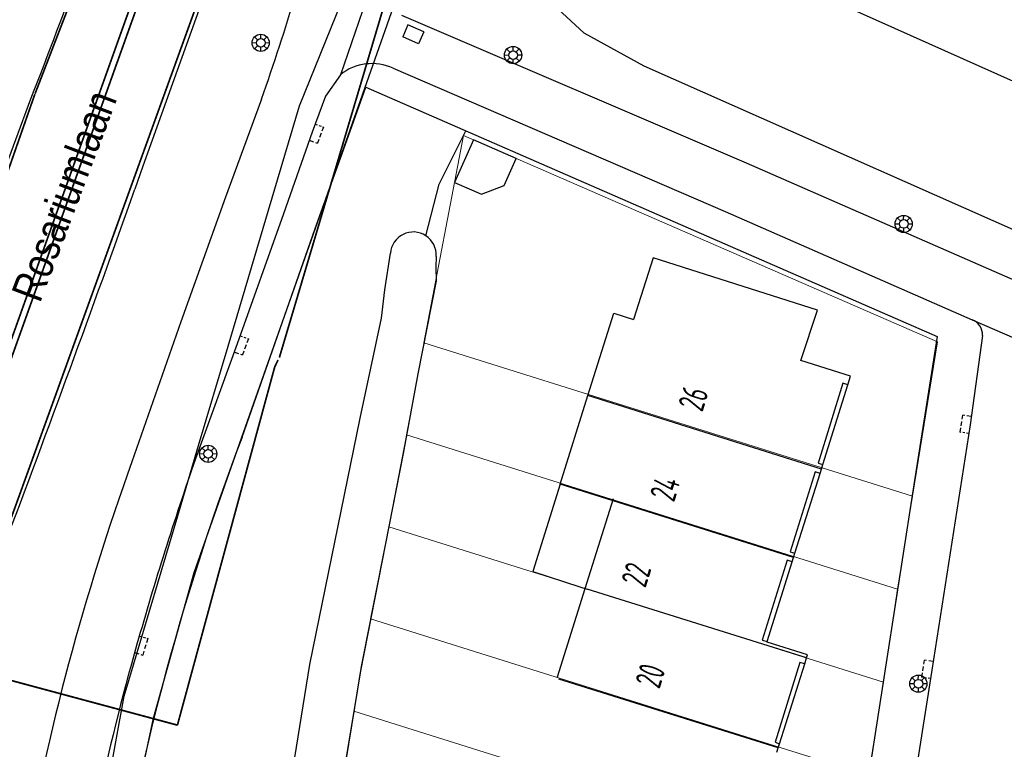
# Model space of a CAD drawing. Header units: metres. Extents: x 111546 to 149831, y 498798 to 507863.
# Tile 274 of 656: x 112095 to 112152, y 501349 to 501391. Entities that reach past the tile are written whole.
import ezdxf

# ---------------------------------------------------------------- set-up
doc = ezdxf.new("R2010")
doc.units = ezdxf.units.M
doc.linetypes.add('DASHDOT', pattern=[25.4, 12.7, -6.35, 0, -6.35])
doc.linetypes.add('DASHED', pattern=[19.05, 12.7, -6.35])
doc.layers.add('0-kadastrale percelen', color=253, linetype='AI-KADASTRAAL', lineweight=9)
for name, color, linetype in [('0-werkgrens', 210, 'FENCELINE1'), ('2-bs-persleidingen HHNK', 252, 'RI-PERS'), ('2-bs-Streng persleiding', 252, 'RI-PERS'), ('3-bs-markering', 41, 'Continuous'), ('3-bs-straatkolk', 252, 'Continuous'), ('3-bs-trottoirkolk', 252, 'Continuous'), ('3-vw-HV-304010-Opbreken tegels-opp', 150, 'AI-KADASTRAAL'), ('B01_HOOFDGEBOUW', 1, 'Continuous'), ('B02_BIJGEBOUW', 1, 'Continuous'), ('B07_TUSSENMUUR', 1, 'Continuous'), ('B11_DAKRAND', 1, 'Continuous'), ('Q21_LICHTMAST', 252, 'Continuous'), ('T04_HEG', 252, 'Continuous'), ('V01_KNTGESLVERH', 252, 'Continuous'), ('V02_KNTOPENVERH', 252, 'Continuous'), ('V03_KNTTEGELPAD', 252, 'Continuous'), ('W01_KANTSLOOT', 252, 'Continuous'), ('Z02_HUISNUMMER', 7, 'Continuous'), ('Z06_STRAATNAAM', 7, 'Continuous')]:
    doc.layers.add(name, color=color, linetype=linetype)
doc.styles.get("Standard").update_dxf_attribs({"font": 'isocp-ie.shx'})
doc.styles.add('Zaanstad', font='ARIALN.TTF')
doc.linetypes.add('AI-KADASTRAAL', pattern='A,5.5,-2,["K",Standard,S=1.8,R=0,X=0,Y=-0.9],-2,5.5,-2,[5,NLCS.SHX,S=0.75,R=0,X=0,Y=0],-2', length=19)
doc.linetypes.add('FENCELINE1', pattern='A,6.35,-2.54,[133,ltypeshp.shx,S=2.54,R=0,X=-2.54,Y=0],-2.54,25.4', length=36.83)
doc.linetypes.add('RI-PERS', pattern='A,7,-2,["P",Standard,S=1.8,R=0,X=-0.5,Y=-0.9],-2,7,-2,[102,NLCS.SHX,S=1,R=180,X=0,Y=0],-2', length=22)
pattern_1 = [(294.51638, (112010.33835, 501946.37295), (-0.2375469, -0.6359021), [0.4, -0.56]), (294.51638, (112010.27896, 501946.21397), (-0.2375469, -0.6359021), [0.16, -0.8]), (294.51638, (112010.49732, 501946.31356), (-0.2375469, -0.6359021), [0.16, -0.8])]

# ---------------------------------------------------------------- blocks, each defined once
blk = doc.blocks.new('Q21')
at = {"color": 0, "linetype": 'ByBlock', "lineweight": -2}
for p, q in [((-0.181, 0.172), (-0.363, 0.343)), ((-0.003, 0.25), (0.001, 0.5)), ((0.173, 0.18), (0.351, 0.353)), ((0.25, 0.008), (0.5, 0.015)), ((-0.25, -0.008), (-0.5, -0.015)), ((-0.186, -0.167), (-0.365, -0.341)), ((-0.01, -0.25), (-0.014, -0.5)), ((0.183, -0.171), (0.357, -0.336))]:
    blk.add_line(p, q, dxfattribs=at)
for radius in [0.498, 0.25]:
    blk.add_circle((0, 0), radius, dxfattribs=at)
blk = doc.blocks.new('KOLK_R')
at = {"color": 0, "linetype": 'DASHED', "ltscale": 0.02}
for points in [[(-0.486, 0.11), (-0.598, -0.376)], [(0.376, -0.598), (-0.598, -0.376)]]:
    blk.add_lwpolyline(points, dxfattribs=at)
at = {"color": 0, "linetype": 'DASHED', "ltscale": 0.01}
blk.add_lwpolyline([(0.486, -0.11), (0.376, -0.598)], dxfattribs=at)
blk = doc.blocks.new('KOLK_M')
at = {"color": 0}
for p, q in [((-0.404, 0.475), (-0.569, -0.255)), ((0.569, 0.255), (-0.404, 0.475)), ((0.569, 0.255), (0.404, -0.475)), ((0.404, -0.475), (-0.569, -0.255))]:
    blk.add_line(p, q, dxfattribs=at)

msp = doc.modelspace()

# ---------------------------------------------------------------- hatches: boundary and pattern name
at = {"layer": '3-vw-HV-304010-Opbreken tegels-opp', "ltscale": 0.01}
h = msp.add_hatch(dxfattribs=at)
h.set_pattern_fill('GOST_GLASS', color=256, scale=0.08)
h.set_pattern_definition(pattern_1)
h.paths.add_polyline_path([(112096.3023, 501373.5072), (112102.9904, 501391.2245), (112099.4246, 501392.5705), (112092.7365, 501374.8533)], flags=9)
h = msp.add_hatch(dxfattribs=at)
h.set_pattern_fill('GOST_GLASS', color=256, scale=0.08)
h.set_pattern_definition(pattern_1)
h.paths.add_polyline_path([(112134.4609, 501367.7343), (112135.0255, 501369.5324), (112132.9857, 501370.1729), (112132.4211, 501368.3748)], flags=9)
h = msp.add_hatch(dxfattribs=at)
h.set_pattern_fill('GOST_GLASS', color=256, scale=0.08)
h.set_pattern_definition(pattern_1)
h.paths.add_polyline_path([(112132.8189, 501362.5093), (112133.3985, 501364.3553), (112131.3588, 501364.9958), (112130.7791, 501363.1498)], flags=9)
h = msp.add_hatch(dxfattribs=at)
h.set_pattern_fill('GOST_GLASS', color=256, scale=0.08)
h.set_pattern_definition(pattern_1)
h.paths.add_polyline_path([(112131.1619, 501357.5463), (112131.7296, 501359.3543), (112129.6898, 501359.9948), (112129.1221, 501358.1868)], flags=9)
h = msp.add_hatch(dxfattribs=at)
h.set_pattern_fill('GOST_GLASS', color=256, scale=0.08)
h.set_pattern_definition(pattern_1)
h.paths.add_polyline_path([(112131.9745, 501351.693), (112132.5246, 501353.4448), (112130.484, 501354.0856), (112129.934, 501352.3337)], flags=9)

# ---------------------------------------------------------------- linework, layer by layer
at = {"layer": '0-kadastrale percelen', "ltscale": 0.25}
for p, q in [((112146.425, 501363.212), (112118.137, 501372.093)), ((112145.561, 501357.823), (112117.129, 501366.75)), ((112146.425, 501363.212), (112145.561, 501357.823)), ((112115.045, 501356.105), (112116.095, 501361.436)), ((112144.742, 501352.441), (112116.095, 501361.436)), ((112145.561, 501357.823), (112144.742, 501352.441)), ((112144.742, 501352.441), (112143.876, 501347.046)), ((112113.203, 501345.443), (112114.069, 501350.752))]:
    msp.add_line(p, q, dxfattribs=at)
for points in [[(112118.137, 501372.093), (112120.424, 501384.1), (112147.88, 501372.14), (112146.425, 501363.212)], [(112117.129, 501366.75), (112118.105, 501371.923), (112118.137, 501372.093)], [(112116.095, 501361.436), (112117.105, 501366.622), (112117.129, 501366.75)], [(112114.069, 501350.752), (112114.105, 501350.966), (112114.504, 501353.344), (112115.037, 501356.06), (112115.045, 501356.105)], [(112143.876, 501347.046), (112143.122, 501347.282), (112115.045, 501356.105)], [(112143.049, 501341.627), (112141.503, 501342.126), (112114.069, 501350.752)]]:
    msp.add_lwpolyline(points, dxfattribs=at)
at = {"layer": '0-werkgrens', "ltscale": 0.1, "const_width": 0.1}
for points in [[(112118.004, 501398.9545), (112109.7609, 501371.2312)], [(112103.8584, 501349.9454), (112109.4945, 501370.6964), (112109.6852, 501371.0911)], [(112075.3346, 501357.6098), (112103.8584, 501349.9454)]]:
    msp.add_lwpolyline(points, dxfattribs=at)
at = {"layer": '2-bs-persleidingen HHNK', "ltscale": 0.2, "flags": 128}
msp.add_lwpolyline([(112070.537, 501189.0983), (112072.433, 501202.5904), (112074.367, 501214.7489), (112075.2009, 501219.99), (112075.8423, 501223.7018), (112076.3559, 501226.6668), (112077.0556, 501230.7287), (112077.435, 501232.9246), (112077.6378, 501234.1696), (112077.7003, 501234.4577), (112079.2147, 501236.1236), (112085.9596, 501243.5588), (112091.5517, 501249.7233), (112091.7265, 501249.9158), (112098.6886, 501267.438), (112098.7883, 501267.6897), (112098.703, 501267.9624), (112094.8794, 501280.5763), (112091.7409, 501290.9308), (112091.0459, 501293.2237), (112090.9709, 501293.4726), (112092.7203, 501305.5975), (112093.5765, 501311.5364), (112094.63, 501317.4432), (112095.6839, 501323.35), (112096.7471, 501329.2549), (112097.8085, 501335.1602), (112098.8703, 501341.0656), (112099.9327, 501346.9705), (112100.7325, 501351.4168), (112100.7707, 501351.6187), (112100.8271, 501351.8154), (112103.8766, 501362.0725), (112105.0871, 501366.1451), (112106.7968, 501371.8961), (112109.6575, 501381.5193), (112110.9342, 501385.8142), (112116.703, 501400.0759), (112121.3461, 501415.8179), (112125.3729, 501428.7082), (112129.0488, 501438.5789), (112135.1126, 501453.6338), (112148.7212, 501486.527), (112165.3531, 501523.9272), (112182.4749, 501561.923), (112191.8431, 501583.1528), (112197.1169, 501594.3911), (112197.6771, 501595.5042), (112200.6622, 501602.6192), (112209.1583, 501610.0893), (112212.0898, 501612.668), (112230.41, 501605.5455), (112233.7502, 501603.8134)], dxfattribs=at)
at = {"layer": '2-bs-Streng persleiding', "ltscale": 0.2, "flags": 128}
msp.add_lwpolyline([(112091.1675, 501248.5227), (112094.6425, 501251.7808), (112096.1613, 501253.4799), (112097.4742, 501255.3334), (112098.7099, 501257.3671), (112099.9971, 501259.9929), (112101.3872, 501264.0603), (112102.0051, 501273.4823), (112101.8506, 501276.5715), (112101.0526, 501280.1498), (112099.4822, 501283.8568), (112097.5257, 501286.9975), (112095.0544, 501290.859), (112094.488, 501294.6175), (112098.3495, 501325.5608), (112100.5119, 501341.084), (112102.4684, 501350.3515), (112104.8368, 501358.7953), (112117.0906, 501393.6001), (112119.356, 501404.3093), (112123.6808, 501419.7552), (112129.6533, 501436.3339), (112134.8019, 501449.5144), (112143.8635, 501472.0654), (112151.8954, 501490.2916), (112160.0302, 501508.2089), (112178.3594, 501550.0159), (112195.6588, 501589.1455), (112205.6472, 501611.0787), (112206.7155, 501613.0224), (112207.3591, 501614.1036), (112207.7067, 501614.3996), (112208.0284, 501614.5283), (112208.3502, 501614.6184), (112223.657, 501608.373)], dxfattribs=at)
at = {"layer": '3-bs-markering', "flags": 128}
for points in [[(112074.7949, 501297.1419, 0.1, 0.1, 0), (112075.3773, 501301.1072, 0.1, 0.1, -0.0248761), (112075.8653, 501303.5703, 0.1, 0.1, 0), (112080.7225, 501322.9711, 0.1, 0.1, 0.0196429), (112082.3484, 501330.7499, 0.1, 0.1, -0.0323171), (112087.751, 501353.7111, 0.1, 0.1, 0), (112092.2746, 501366.7778, 0.1, 0.1, 0), (112108.0418, 501410.8931, 0.1, 0.1, -0.9819494), (112108.395, 501410.7669, 0.1, 0.1, 0), (112092.618, 501366.657, 0.1, 0.1, 0), (112088.095, 501353.592, 0.1, 0.1, 0.0242432), (112083.7884, 501336.3407, 0.1, 0.0001, 0.0381195), (112081.9055, 501321.0539, 0.1, 0.1, 0), (112081.0587, 501302.7995, 0.1, 0.0001, -0.0248761), (112080.8178, 501300.3001, 0.1, 0.1, 0), (112080.2365, 501296.3426, 0, 0, 0)], [(112111.3312, 501409.7361, 0.1, 0.1, 0), (112107.427, 501398.447, 0.1, 0.1, 0), (112093.7204, 501360.5295, 0.1, 0.1, 0), (112092.6008, 501357.0363, 0.1, 0.1, 0), (112092.3187, 501356.0769, 0.1, 0.1, 0), (112091.7559, 501354.1577, 0.1, 0.1, 0), (112091.1961, 501352.2376, 0.1, 0.1, 0), (112090.6393, 501350.3167, 0.1, 0.1, 0), (112090.0853, 501348.395, 0.1, 0.1, 0), (112089.5027, 501346.4804, 0.1, 0.1, 0), (112089.0621, 501344.5285, 0.1, 0.1, 0), (112088.2011, 501340.6225, 0.1, 0.1, 0), (112087.8293, 501338.6574, 0.1, 0.1, 0), (112087.5463, 501336.6774, 0.1, 0.1, 0), (112087.1629, 501334.5158, 0.1, 0.1, 0), (112086.9508, 501332.723, 0.1, 0.1, 0), (112086.7373, 501330.7344, 0.1, 0.1, 0), (112086.4297, 501326.7465, 0.1, 0.1, 0), (112086.2084, 501322.7527, 0.1, 0.1, 0), (112085.9817, 501318.7591, 0.1, 0.1, 0), (112085.7551, 501314.7655, 0.1, 0.1, 0), (112085.5284, 501310.772, 0.1, 0.1, 0), (112084.9617, 501300.788, 0, 0, 0)]]:
    msp.add_lwpolyline(points, format="xyseb", dxfattribs=at)
at = {"layer": '3-bs-markering', "const_width": 0.1, "flags": 128}
for points in [[(112095.6149, 501386.5157), (112097.5925, 501391.6404), (112101.3144, 501401.7373), (112103.9433, 501409.3296, 0.0171561), (112104.4652, 501411.1019, 0.0171561)], [(112070.6825, 501296.4888), (112075.961, 501319.817), (112081.443, 501342.939, -0.0208711), (112087.039, 501361.995), (112095.6042, 501386.4926)]]:
    msp.add_lwpolyline(points, format="xyb", dxfattribs=at)
at = {"layer": 'B01_HOOFDGEBOUW'}
for p, q in [((112141.238, 501365.037), (112142.691, 501369.663)), ((112126.025, 501363.901), (112127.636, 501369.028)), ((112141.157, 501364.779), (112141.238, 501365.037)), ((112139.623, 501359.896), (112141.076, 501364.521)), ((112141.076, 501364.521), (112141.157, 501364.779)), ((112138.016, 501354.782), (112139.469, 501359.407)), ((112139.469, 501359.407), (112139.546, 501359.652)), ((112139.546, 501359.652), (112139.623, 501359.896)), ((112127.166, 501357.964), (112127.593, 501357.83)), ((112140.19, 501353.497), (112140.297, 501353.837)), ((112138.736, 501348.871), (112140.19, 501353.497)), ((112138.581, 501348.377), (112138.659, 501348.624)), ((112138.659, 501348.624), (112138.736, 501348.871))]:
    msp.add_line(p, q, dxfattribs=at)
for points in [[(112142.691, 501369.663), (112142.844, 501370.15), (112139.962, 501371.056), (112140.92, 501373.97), (112131.42, 501377), (112130.28, 501373.44)], [(112127.636, 501369.028), (112129.137, 501373.806), (112130.28, 501373.44)], [(112142.691, 501369.663), (112142.405, 501369.752), (112140.961, 501365.124), (112141.238, 501365.037)], [(112141.076, 501364.521), (112140.784, 501364.609), (112139.341, 501359.984), (112139.623, 501359.896)], [(112126.025, 501363.901), (112124.434, 501358.838), (112127.166, 501357.964)], [(112139.469, 501359.407), (112139.166, 501359.506), (112137.721, 501354.874), (112138.016, 501354.782)], [(112140.297, 501353.837), (112140.353, 501354.016), (112138.007, 501354.753), (112138.016, 501354.782)], [(112140.19, 501353.497), (112139.913, 501353.583), (112138.469, 501348.955), (112138.736, 501348.871)]]:
    msp.add_lwpolyline(points, dxfattribs=at)
at = {"layer": 'B02_BIJGEBOUW'}
msp.add_lwpolyline([(112119.912, 501381.377), (112121.468, 501380.693), (112122.786, 501381.207), (112123.47, 501382.763), (112120.998, 501383.849)], close=True, dxfattribs=at)
at = {"layer": 'B07_TUSSENMUUR'}
for p, q in [((112141.157, 501364.779), (112127.636, 501369.028)), ((112139.546, 501359.652), (112126.025, 501363.901)), ((112140.297, 501353.837), (112127.593, 501357.83)), ((112138.659, 501348.624), (112125.956, 501352.617))]:
    msp.add_line(p, q, dxfattribs=at)
at = {"layer": 'B11_DAKRAND'}
for p, q in [((112129.0943, 501363.0615), (112127.4573, 501357.8485)), ((112127.4573, 501357.8485), (112125.8483, 501352.7285))]:
    msp.add_line(p, q, dxfattribs=at)
at = {"layer": 'T04_HEG'}
msp.add_lwpolyline([(112118.245, 501378.291), (112119.011, 501381.267), (112120.56, 501384.371)], dxfattribs=at)
at = {"layer": 'V01_KNTGESLVERH'}
for p, q in [((112104.051, 501373.296), (112101.22, 501365.194)), ((112107.328, 501372.022), (112104.908, 501365.369))]:
    msp.add_line(p, q, dxfattribs=at)
for points in [[(112111.687, 501409.959), (112108.002, 501399.435), (112101.851, 501382.313), (112101.4, 501380.984)], [(112114.994, 501392.572), (112113.298, 501387.614), (112112.436, 501386.378), (112111.67, 501384.284), (112109.999, 501379.553), (112107.328, 501372.022)], [(112070.492, 501297.64), (112070.863, 501301.895), (112071.802, 501314.687), (112071.862, 501315.415), (112075.55, 501330.995), (112076.271, 501333.896), (112076.855, 501335.808), (112077.205, 501336.956), (112084.29, 501356.189), (112089.268, 501369.732), (112095.376, 501386.219)], [(112108.735, 501386.202), (112106.648, 501380.529), (112104.051, 501373.296)]]:
    msp.add_lwpolyline(points, dxfattribs=at)
for centre, radius, start, end in [((111599.1425, 501578.6075), 532.2227, 338.808812, 340.62399), ((111962.9567, 501437.0321), 154.3859, 340.777296, 345.568222), ((110934.7917, 501796.8184), 1238.5044, 339.3586796, 340.3815276), ((112238.1791, 501315.8935), 145.5621, 160.202906, 169.850133), ((112282.4864, 501303.3863), 188.0849, 160.758761, 164.189591), ((112229.8787, 501317.8672), 133.5227, 164.017849, 172.296685)]:
    msp.add_arc(centre, radius, start, end, dxfattribs=at)
at = {"layer": 'V02_KNTOPENVERH'}
msp.add_line((112149.888, 501373.428), (112154.338, 501371.48), dxfattribs=at)
msp.add_lwpolyline([(112150.482, 501372.518), (112149.761, 501367.334), (112147.546, 501353.132), (112144.855, 501335.969), (112142.164, 501318.807), (112139.46, 501301.643), (112139.431, 501301.435), (112139.229, 501300.369), (112138.234, 501294.05)], dxfattribs=at)
for centre, radius, start, end in [((112115.1235, 501385.3472), 2.9104, 65.14089, 128.84542), ((112149.5382, 501372.5508), 0.9444, 358.0105, 68.25828)]:
    msp.add_arc(centre, radius, start, end, dxfattribs=at)
at = {"layer": 'V03_KNTTEGELPAD'}
msp.add_line((112107.605, 501366.631), (112111.845, 501378.711), dxfattribs=at)
for points in [[(112116.837, 501391.072), (112136.79, 501382.516), (112149.902, 501376.779), (112155.595, 501374.291), (112154.338, 501371.48)], [(112116.347, 501387.988), (112135.588, 501379.684), (112149.888, 501373.428)], [(112111.845, 501378.711), (112113.476, 501383.265), (112114.776, 501386.894), (112147.856, 501372.462), (112146.647, 501364.732), (112143.692, 501345.742), (112139.576, 501319.532), (112136.496, 501299.855), (112136.476, 501299.858), (112136.403, 501299.365), (112136.419, 501299.363), (112135.483, 501293.384)]]:
    msp.add_lwpolyline(points, dxfattribs=at)
msp.add_arc((112243.9959, 501314.9309), 145.8608, 159.240356, 172.101044, dxfattribs=at)
at = {"layer": 'W01_KANTSLOOT'}
for points in [[(112120.89, 501404.64), (112120.987, 501400.079), (112122.294, 501396.228), (112124.416, 501392.805), (112127.393, 501390.05), (112130.868, 501388.131), (112157.884, 501376.162), (112223.0752, 501347.1963)], [(112228.5405, 501353.1427), (112212.829, 501360.174), (112141.421, 501392.095), (112133.63, 501395.64)], [(112106.733, 501323.783), (112111.528, 501353.464), (112114.445, 501367.72), (112115.676, 501373.509), (112115.865, 501375.147), (112116.192, 501377.273)], [(112118.843, 501377.096), (112118.817, 501376.471), (112118.841, 501375.683), (112117.786, 501370.295), (112116.931, 501365.681), (112114.454, 501353.099), (112109.596, 501323.368)]]:
    msp.add_lwpolyline(points, dxfattribs=at)
for centre, radius, start, end in [((112117.517, 501377.1799), 1.3283, 56.76723, 175.98268), ((112117.5184, 501377.1814), 1.3263, 356.30846, 56.78327)]:
    msp.add_arc(centre, radius, start, end, dxfattribs=at)

# ---------------------------------------------------------------- block references
at = {"layer": '3-bs-straatkolk', "rotation": 348.7520927}
msp.add_blockref('KOLK_M', (112117.512, 501389.954), dxfattribs=at)
at = {"layer": '3-bs-trottoirkolk'}
for p, rotation in [((112111.67, 501384.284), 82.5520808), ((112107.328, 501372.022), 82.9832888), ((112149.7611, 501367.3339), 274.7309822), ((112101.517, 501354.631), 85.88735400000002), ((112147.5463, 501353.1323), 273.7884338)]:
    msp.add_blockref('KOLK_R', p, dxfattribs=dict(at, rotation=rotation))
at = {"layer": 'Q21_LICHTMAST'}
for p in [(112108.683, 501389.46), (112123.298, 501388.752), (112145.921, 501378.971), (112105.643, 501365.659), (112146.77, 501352.346)]:
    msp.add_blockref('Q21', p, dxfattribs=at)

# ---------------------------------------------------------------- texts
at = {"layer": 'Z02_HUISNUMMER', "linetype": 'DASHDOT', "width": 0.664939}
for s, p in [('26', (112134.262, 501368.04)), ('24', (112132.62, 501362.815)), ('22', (112130.963, 501357.852)), ('20', (112131.775, 501351.999))]:
    msp.add_text(s, height=1.5, rotation=72.56784, dxfattribs=at).set_placement(p)
at = {"layer": 'Z06_STRAATNAAM', "linetype": 'DASHDOT', "style": 'Zaanstad'}
msp.add_text('Rosariumlaan', height=1.8, rotation=69.31888, dxfattribs=at).set_placement((112095.8941, 501374.3403))

doc.saveas('drawing.dxf')
